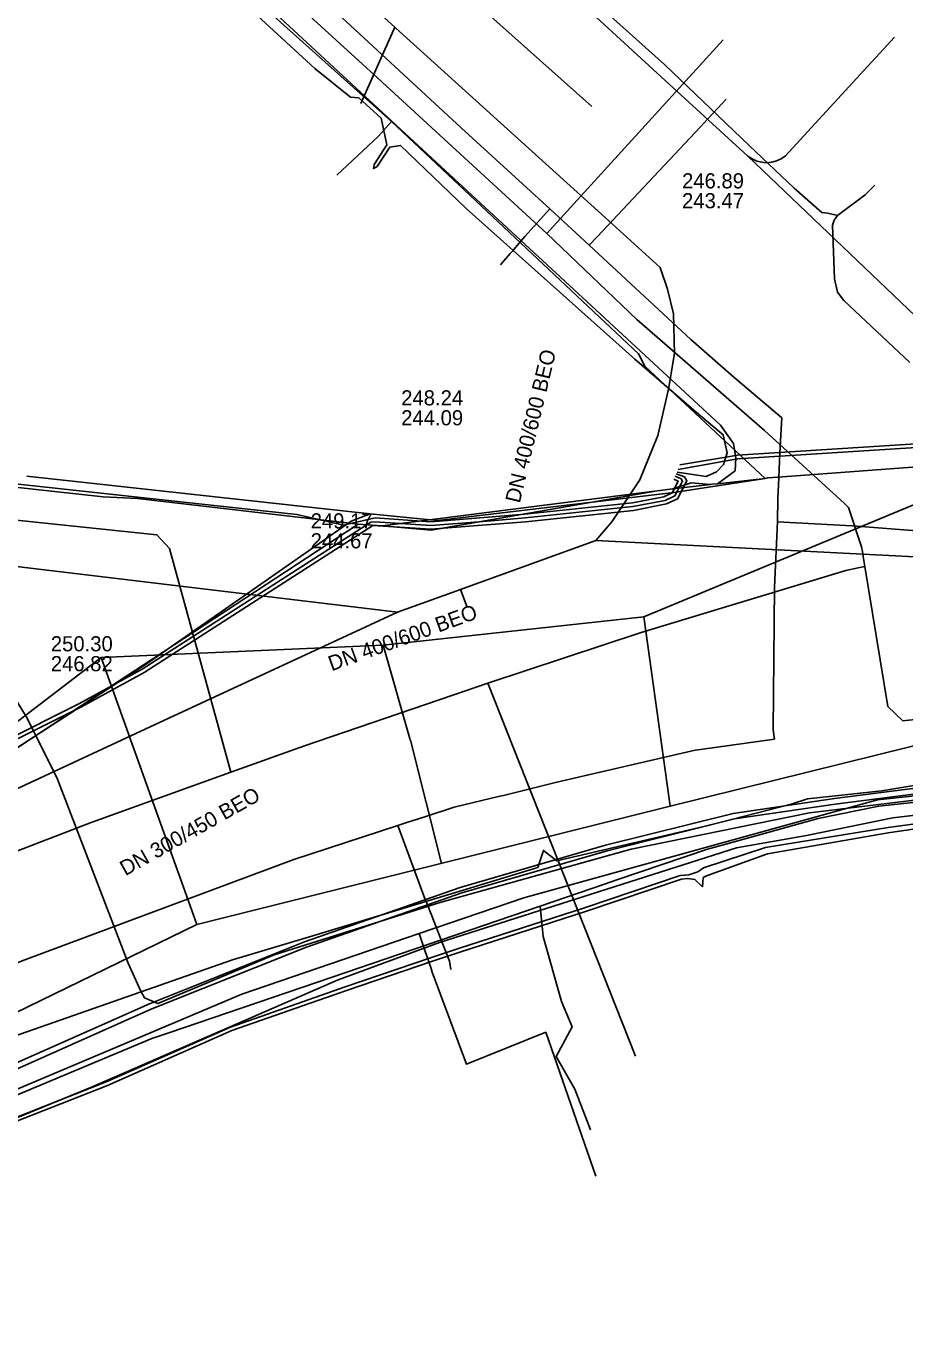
# Model space of a CAD drawing. Extents: x -600309 to -598967, y -1161267 to -1160292.
# Drawn here: x -599355.7 to -599309.3, y -1160475.6 to -1160406.9 of the extents above; entities that cross this region are included whole.
import ezdxf

# ---------------------------------------------------------------- set-up
doc = ezdxf.new("R2010")
doc.units = 0
for name, color, linetype in [('Vrstva 12', 7, 'Continuous'), ('Vrstva 13', 7, 'Continuous'), ('Vrstva 19', 7, 'Continuous'), ('Vrstva 42', 7, 'Continuous'), ('Vrstva 44', 7, 'Continuous'), ('Vrstva 51', 7, 'Continuous'), ('Vrstva 54', 7, 'Continuous'), ('Vrstva 55', 7, 'Continuous'), ('Vrstva 58', 7, 'Continuous'), ('Vrstva 9', 7, 'Continuous')]:
    doc.layers.add(name, color=color, linetype=linetype)

msp = doc.modelspace()

# ---------------------------------------------------------------- linework, layer by layer
at = {"layer": 'Vrstva 12'}
for points in [[(-599322.17, -1160409.54), (-599326.26, -1160405.8), (-599328.53, -1160403.73), (-599343.02, -1160390.5), (-599345.36, -1160392.25), (-599346.66, -1160391.09), (-599349.65, -1160388.41), (-599350.16, -1160387.96), (-599353.15, -1160385.29), (-599354.03, -1160384.5)], [(-599336.42, -1160411.91), (-599347.97, -1160401.55), (-599353.1, -1160396.81)], [(-599309.84, -1160407.44), (-599313.65, -1160411.59)], [(-599317.59, -1160413.73), (-599322.17, -1160409.54)], [(-599313.65, -1160411.59), (-599315.61, -1160413.72), (-599315.83, -1160413.87), (-599316.07, -1160413.98), (-599316.33, -1160414.05), (-599316.6, -1160414.08), (-599316.86, -1160414.05), (-599317.12, -1160413.99), (-599317.36, -1160413.88), (-599317.59, -1160413.73)], [(-599336.42, -1160411.91), (-599337.11, -1160412.67), (-599339.31, -1160414.73)], [(-599321.42, -1160426.33), (-599323.03, -1160424.83), (-599323.36, -1160424.18), (-599336.42, -1160411.91)], [(-599298.4, -1160430.72), (-599298.95, -1160429.22), (-599302.3, -1160427.42), (-599303.35, -1160427.32), (-599317.59, -1160413.73)], [(-599316.68, -1160430.75), (-599321.42, -1160426.33)], [(-599316.68, -1160430.75), (-599316.54, -1160430.72), (-599315.76, -1160430.67), (-599306.77, -1160430), (-599306.49, -1160429.88), (-599306.07, -1160429.7), (-599305.63, -1160430.06), (-599304.1, -1160431.31), (-599303.78, -1160431.27)], [(-599355.69, -1160430.63), (-599337.55, -1160432.62)], [(-599316.68, -1160430.75), (-599319.19, -1160431.03)], [(-599318.18, -1160430.98), (-599316.68, -1160430.75)], [(-599351.65, -1160431.72), (-599358.26, -1160431.01), (-599359.15, -1160439.21)], [(-599322.39, -1160431.4), (-599334.33, -1160433.49), (-599336.91, -1160433.26)], [(-599333.99, -1160432.97), (-599321.5, -1160431.49), (-599318.18, -1160430.98)], [(-599322.39, -1160431.4), (-599321.56, -1160431.3)], [(-599321.56, -1160431.3), (-599320.59, -1160430.99), (-599319.57, -1160431.07)], [(-599319.57, -1160431.07), (-599321.56, -1160431.3)], [(-599319.57, -1160431.07), (-599319.49, -1160431.06), (-599319.19, -1160431.03)], [(-599338.17, -1160433.16), (-599349.83, -1160431.82), (-599351.65, -1160431.72)], [(-599337.55, -1160432.62), (-599338.55, -1160433.01), (-599349.2, -1160440.44), (-599349.82, -1160440.84), (-599357.9, -1160446.07)], [(-599337.55, -1160432.62), (-599334.91, -1160432.88)], [(-599334.91, -1160432.88), (-599333.99, -1160432.97)], [(-599338.17, -1160433.16), (-599336.91, -1160433.26)], [(-599259.05, -1160441.54), (-599259.95, -1160442.1), (-599261.69, -1160442.44), (-599270.72, -1160443.99), (-599271.7, -1160444.02), (-599284.14, -1160445.33), (-599299.04, -1160446.89), (-599308.21, -1160447.67), (-599314.34, -1160448.42), (-599323.76, -1160450.33), (-599333.8, -1160453.13), (-599342.62, -1160455.92)], [(-599349.67, -1160457.79), (-599350.33, -1160456.36), (-599354.1, -1160446.54), (-599355.71, -1160443.32), (-599356.4, -1160442.21)], [(-599276.38, -1160444.05), (-599282.06, -1160444.66), (-599285.54, -1160445.03), (-599310.75, -1160447.72), (-599329.43, -1160452.9), (-599333.35, -1160454.24)], [(-599318.76, -1160450.06), (-599313.88, -1160448.72), (-599310.68, -1160448.06), (-599286.12, -1160445.42), (-599285.68, -1160445.38)], [(-599324.51, -1160451.95), (-599319.73, -1160450.33), (-599318.76, -1160450.06)], [(-599328.57, -1160453.35), (-599325.17, -1160452.18)], [(-599325.17, -1160452.18), (-599324.51, -1160451.95)], [(-599348.18, -1160460.03), (-599338.83, -1160456.84), (-599334.55, -1160455.38), (-599328.57, -1160453.35)], [(-599325.9, -1160465.15), (-599326.74, -1160463.01), (-599327.71, -1160461.29), (-599326.88, -1160459.72), (-599327.43, -1160458.37), (-599328.41, -1160454.95), (-599328.57, -1160453.35)], [(-599333.35, -1160454.24), (-599334.96, -1160454.79)], [(-599334.96, -1160454.79), (-599344.33, -1160457.99), (-599365.79, -1160467.05)], [(-599342.62, -1160455.92), (-599348.76, -1160458.49), (-599349.46, -1160458.19), (-599349.67, -1160457.79)], [(-599353.75, -1160462.29), (-599349.08, -1160460.34), (-599348.18, -1160460.03)], [(-599363.62, -1160466.43), (-599353.75, -1160462.29)]]:
    msp.add_lwpolyline(points, dxfattribs=at)
at = {"layer": 'Vrstva 13'}
for p, q in [((-599328.21, -1160417.81), (-599318.901, -1160407.582)), ((-599311.503, -1160434.879), (-599311.54, -1160434.61)), ((-599311.42, -1160435.41), (-599311.503, -1160434.879)), ((-599311.42, -1160435.41), (-599311.762, -1160435.482)), ((-599331.319, -1160441.57), (-599323.526, -1160461.257)), ((-599344.902, -1160446.272), (-599345.01, -1160445.88))]:
    msp.add_line(p, q, dxfattribs=at)
for points in [[(-599439.301, -1160315.241), (-599438.67, -1160315.61), (-599438.347, -1160315.794), (-599413.4, -1160338.45), (-599402.54, -1160348.53), (-599395.21, -1160355.59), (-599391, -1160359.64), (-599380.82, -1160369.17), (-599376.5, -1160373.18), (-599373.28, -1160376.23), (-599358.36, -1160390.26), (-599337.14, -1160409.62), (-599328.21, -1160417.81), (-599323.456, -1160422.354), (-599316.72, -1160428.23), (-599312.49, -1160432.07)], [(-599319.19, -1160431.03), (-599318.26, -1160430.35), (-599318.22, -1160429.67), (-599318.35, -1160428.9), (-599319.03, -1160427.94), (-599353.32, -1160396.22)], [(-599349.316, -1160433.687), (-599391.785, -1160429.236), (-599396.792, -1160428.663), (-599406.87, -1160427.61), (-599419.36, -1160426.45), (-599424.306, -1160425.875), (-599431.43, -1160425.22), (-599441.594, -1160424.161), (-599466.19, -1160421.46), (-599474.322, -1160420.514), (-599485.66, -1160419.23), (-599488.193, -1160418.945), (-599499.07, -1160417.79), (-599512.272, -1160416.191), (-599519.357, -1160415.227), (-599519.693, -1160415.239)], [(-599322.39, -1160431.4), (-599336.91, -1160433.26)], [(-599311.54, -1160434.61), (-599311.582, -1160434.367), (-599312.27, -1160432.28), (-599312.49, -1160432.07)], [(-599338.17, -1160433.16), (-599349.53, -1160440.61), (-599352.01, -1160442.23), (-599358.04, -1160446.19)], [(-599345.01, -1160445.88), (-599348.153, -1160434.456), (-599348.81, -1160433.724), (-599349.316, -1160433.687)], [(-599311.762, -1160435.482), (-599312.422, -1160435.62), (-599323.22, -1160438.89), (-599331.319, -1160441.57), (-599333.17, -1160442.2), (-599341.01, -1160444.87), (-599344.902, -1160446.272)], [(-599267.18, -1160439.09), (-599267.545, -1160439.141), (-599278.47, -1160440.33), (-599289.78, -1160441.42), (-599299.03, -1160442.42), (-599309.4, -1160443.56), (-599310.19, -1160442.79), (-599311.42, -1160435.41)], [(-599344.902, -1160446.272), (-599352.28, -1160448.93), (-599363.59, -1160453.27), (-599376.64, -1160458.69), (-599385.7, -1160462.59), (-599402.72, -1160470.02), (-599420.244, -1160477.456), (-599444.43, -1160487.62), (-599456.165, -1160492.615), (-599471.631, -1160499.119), (-599478.53, -1160502.01), (-599498.26, -1160510.35), (-599507.507, -1160514.529)], [(-599334.96, -1160454.79), (-599334.65, -1160455.69)], [(-599334.65, -1160455.69), (-599334.32, -1160456.63)], [(-599334.32, -1160456.63), (-599334.26, -1160456.82), (-599332.45, -1160461.69), (-599328.27, -1160460), (-599325.63, -1160467.6)]]:
    msp.add_lwpolyline(points, dxfattribs=at)
at = {"layer": 'Vrstva 19'}
for points in [[(-599316.02, -1160433.04), (-599316, -1160431.79), (-599315.97, -1160431.1), (-599315.9, -1160429.42), (-599315.86, -1160428.77), (-599315.79, -1160427.56), (-599318.34, -1160425.4), (-599320.61, -1160423.41), (-599325.97, -1160418.44), (-599328.06, -1160416.51), (-599332.74, -1160412.24), (-599339.97, -1160405.54)], [(-599325.97, -1160418.44), (-599325.56, -1160417.99), (-599320.1, -1160412.18), (-599319.71, -1160411.76), (-599319.43, -1160411.46), (-599318.74, -1160410.73)], [(-599328.06, -1160416.51), (-599329.37, -1160417.97), (-599329.78, -1160418.45), (-599330.03, -1160418.75), (-599330.15, -1160418.88), (-599330.57, -1160419.36), (-599330.66, -1160419.47)], [(-599320.1, -1160445.07), (-599316.19, -1160444.52), (-599316.26, -1160444.03), (-599316.19, -1160436.5), (-599316.02, -1160433.04), (-599312.08, -1160433.26), (-599301.15, -1160434.1), (-599296.95, -1160434.6), (-599286.96, -1160433.49), (-599279.36, -1160432.8), (-599278.22, -1160432.69), (-599276.26, -1160432.52), (-599263.68, -1160431.3), (-599261.16, -1160431.02), (-599254.51, -1160430.31), (-599245.92, -1160429.36)], [(-599320.1, -1160445.07), (-599320.38, -1160445.11), (-599327.68, -1160446.79), (-599329.65, -1160447.28), (-599330.5, -1160447.49), (-599330.69, -1160447.54), (-599333.1, -1160448.11), (-599334.66, -1160448.62), (-599335.6, -1160448.93), (-599335.93, -1160449.03), (-599336.08, -1160449.08), (-599341.57, -1160450.88), (-599355.93, -1160456.23), (-599365.14, -1160460.08), (-599374.48, -1160464.04), (-599385.58, -1160468.66), (-599392.05, -1160471.4), (-599393.48, -1160472), (-599394.77, -1160472.54), (-599394.95, -1160472.61), (-599397.67, -1160473.76), (-599403.51, -1160476.23), (-599405.27, -1160476.98), (-599411.57, -1160479.68)], [(-599336.08, -1160449.08), (-599334.89, -1160452.32), (-599334.63, -1160452.99), (-599334.55, -1160453.19), (-599334.29, -1160453.86), (-599334.08, -1160454.4), (-599333.59, -1160455.66), (-599333.36, -1160456.25), (-599333.28, -1160456.68)]]:
    msp.add_lwpolyline(points, dxfattribs=at)
at = {"layer": 'Vrstva 42'}
for points in [[(-599348.96, -1160401.29), (-599340.46, -1160409.11), (-599338.59, -1160410.62), (-599338.15, -1160410.66), (-599336.97, -1160411.72), (-599336.67, -1160413.131), (-599337.336, -1160414.168), (-599337.36, -1160414.39), (-599337.168, -1160414.276), (-599336.509, -1160413.251), (-599335.94, -1160413.17), (-599332.47, -1160416.49), (-599323.56, -1160424.46), (-599320.19, -1160427.36), (-599318.89, -1160428.45), (-599318.69, -1160429.4), (-599318.758, -1160429.622), (-599318.826, -1160429.845), (-599318.88, -1160430.02), (-599319.25, -1160430.4), (-599319.79, -1160430.65), (-599321.33, -1160430.42)], [(-599321.28, -1160430.285), (-599318.826, -1160429.845), (-599318.12, -1160429.718), (-599307.313, -1160429.03), (-599302.402, -1160428.483), (-599299.267, -1160429.568), (-599283.442, -1160428.053), (-599278.575, -1160427.474), (-599274.027, -1160426.933), (-599272.547, -1160426.757), (-599271.717, -1160426.658), (-599271.626, -1160425.917)], [(-599321.187, -1160430.026), (-599318.758, -1160429.622), (-599318.132, -1160429.518), (-599307.331, -1160428.83), (-599302.38, -1160428.279), (-599299.243, -1160429.364), (-599283.464, -1160427.855), (-599274.164, -1160426.768), (-599273.17, -1160426.651), (-599272.39, -1160426.56), (-599272.064, -1160426.522), (-599272.029, -1160425.958)], [(-599321.162, -1160451.725), (-599320.712, -1160451.684), (-599320.24, -1160451.53), (-599319.934, -1160451.317), (-599316.66, -1160450.25), (-599310.17, -1160449.19), (-599302.396, -1160448.126), (-599293.64, -1160447.13), (-599285.12, -1160446.24), (-599277.89, -1160445.56), (-599277.68, -1160445.35), (-599277.68, -1160445.193), (-599277.83, -1160441.704), (-599278.839, -1160431.576), (-599279.08, -1160429.08), (-599279.06, -1160428.06), (-599278.76, -1160427.65), (-599278.575, -1160427.474), (-599278.372, -1160427.281), (-599274.184, -1160426.774), (-599274.164, -1160426.768), (-599272.863, -1160426.34), (-599272.79, -1160426.23), (-599272.78, -1160426.093)], [(-599393.81, -1160459.78), (-599393.57, -1160460.43), (-599386.26, -1160457.28), (-599381.45, -1160455.39), (-599374.32, -1160452.33), (-599374.178, -1160452.266), (-599373.264, -1160451.851), (-599368.85, -1160449.85), (-599361.19, -1160446.72), (-599358.6, -1160445.43), (-599357.915, -1160445.389), (-599356.875, -1160444.859), (-599352.834, -1160442.829), (-599349.479, -1160440.996), (-599337.405, -1160433.233), (-599334.339, -1160433.441), (-599331.848, -1160433.24), (-599329.341, -1160433.039), (-599323.63, -1160432.438), (-599321.897, -1160432.102), (-599321.304, -1160431.822), (-599320.81, -1160430.882), (-599320.943, -1160430.668), (-599321.37, -1160430.505)], [(-599321.497, -1160430.8), (-599321.271, -1160430.899), (-599321.596, -1160431.518), (-599322.023, -1160431.718), (-599323.69, -1160432.042), (-599329.378, -1160432.641), (-599334.341, -1160433.039), (-599337.276, -1160432.84), (-599338.95, -1160433.22), (-599341.42, -1160432.65), (-599351.44, -1160431.56), (-599360.34, -1160430.6)], [(-599356.965, -1160444.681), (-599352.926, -1160442.651), (-599349.581, -1160440.824), (-599337.512, -1160433.064), (-599337.29, -1160433.04), (-599334.34, -1160433.24), (-599332.475, -1160433.09), (-599331.159, -1160432.985), (-599329.36, -1160432.84), (-599323.66, -1160432.24), (-599321.96, -1160431.91), (-599321.45, -1160431.67), (-599321.04, -1160430.89), (-599321.113, -1160430.771), (-599321.43, -1160430.642)], [(-599319.98, -1160452.32), (-599319.95, -1160451.83), (-599319.784, -1160451.734), (-599316.55, -1160450.58), (-599310.18, -1160449.47), (-599302.371, -1160448.324), (-599293.59, -1160447.41), (-599285.06, -1160446.55), (-599277.88, -1160445.78), (-599277.162, -1160445.778), (-599276.94, -1160445.84), (-599276.61, -1160445.8), (-599271.269, -1160445.237), (-599262.096, -1160444.392), (-599259.93, -1160443.997), (-599258.209, -1160443.723), (-599257.846, -1160444.457)], [(-599410.631, -1160484.743), (-599406.018, -1160482.911), (-599391.619, -1160476.672), (-599357.67, -1160462.252), (-599349.198, -1160458.492), (-599341.013, -1160455.229), (-599332.796, -1160452.357), (-599325.109, -1160450.125), (-599318.359, -1160448.443), (-599313.02, -1160447.661), (-599307.648, -1160446.971)], [(-599410.631, -1160484.743), (-599406.018, -1160482.911), (-599391.619, -1160476.672), (-599357.67, -1160462.252), (-599349.198, -1160458.492), (-599341.013, -1160455.229), (-599332.796, -1160452.357), (-599325.109, -1160450.125), (-599318.359, -1160448.443), (-599313.02, -1160447.661), (-599307.648, -1160446.971)], [(-599410.509, -1160485.017), (-599405.902, -1160483.189), (-599391.501, -1160476.948), (-599357.55, -1160462.528), (-599349.082, -1160458.768), (-599340.907, -1160455.511), (-599332.704, -1160452.643), (-599325.031, -1160450.415), (-599318.301, -1160448.737), (-599312.98, -1160447.959), (-599307.612, -1160447.269)], [(-599410.509, -1160485.017), (-599405.902, -1160483.189), (-599391.501, -1160476.948), (-599357.55, -1160462.528), (-599349.082, -1160458.768), (-599340.907, -1160455.511), (-599332.704, -1160452.643), (-599325.031, -1160450.415), (-599318.301, -1160448.737), (-599312.98, -1160447.959), (-599307.612, -1160447.269)], [(-599401.094, -1160484.431), (-599401.184, -1160483.991), (-599400.947, -1160483.403), (-599398.808, -1160482.528), (-599392.498, -1160479.928), (-599385.789, -1160477.118), (-599378.22, -1160473.918), (-599376.54, -1160473.168), (-599370.609, -1160470.578), (-599364.709, -1160468.148), (-599357.338, -1160464.918), (-599351.498, -1160462.628), (-599344.917, -1160459.727), (-599338.863, -1160457.605), (-599334.312, -1160456.055), (-599332.871, -1160455.575), (-599326.171, -1160453.415), (-599321.162, -1160451.725)], [(-599400.906, -1160484.349), (-599400.976, -1160484.009), (-599400.793, -1160483.557), (-599398.732, -1160482.712), (-599392.422, -1160480.112), (-599385.711, -1160477.302), (-599378.14, -1160474.102), (-599376.46, -1160473.351), (-599370.531, -1160470.762), (-599364.631, -1160468.332), (-599357.262, -1160465.102), (-599351.422, -1160462.812), (-599344.843, -1160459.913), (-599338.797, -1160457.794), (-599334.248, -1160456.245), (-599332.809, -1160455.765), (-599326.109, -1160453.605), (-599321.098, -1160451.915), (-599320.761, -1160451.875), (-599320.39, -1160451.93), (-599319.98, -1160452.32)]]:
    msp.add_lwpolyline(points, dxfattribs=at)
at = {"layer": 'Vrstva 44'}
msp.add_lwpolyline([(-599411.937, -1160488.209), (-599405.837, -1160485.589), (-599395.567, -1160481.139), (-599383.827, -1160475.949), (-599376.027, -1160472.699), (-599371.147, -1160470.629), (-599352.267, -1160462.909), (-599339.237, -1160457.239), (-599333.877, -1160455.259), (-599318.187, -1160450.259), (-599314.487, -1160449.609), (-599309.927, -1160448.669), (-599298.187, -1160447.279)], dxfattribs=at)
at = {"layer": 'Vrstva 51'}
for points in [[(-599355.71, -1160443.32), (-599358, -1160439.63), (-599358.86, -1160438.96), (-599369.04, -1160437.83), (-599391.12, -1160435.4), (-599391.72, -1160435.17), (-599392.82, -1160435.09), (-599393.5, -1160435.18), (-599418.63, -1160432.43)], [(-599349.67, -1160457.79), (-599349.46, -1160458.19), (-599348.76, -1160458.49), (-599342.62, -1160455.92), (-599333.8, -1160453.13), (-599323.76, -1160450.33), (-599314.34, -1160448.42), (-599308.21, -1160447.67), (-599299.04, -1160446.89), (-599284.14, -1160445.33), (-599271.7, -1160444.02), (-599270.72, -1160443.99), (-599261.69, -1160442.44), (-599259.95, -1160442.1), (-599259.054, -1160441.543)], [(-599355.71, -1160443.32), (-599354.1, -1160446.54), (-599350.33, -1160456.36), (-599349.67, -1160457.79)]]:
    msp.add_lwpolyline(points, dxfattribs=at)
at = {"layer": 'Vrstva 54'}
for points in [[(-599323.08, -1160438.06), (-599302, -1160429.32)], [(-599336.86, -1160439.55), (-599323.08, -1160438.06)], [(-599322.57, -1160441.72), (-599323.08, -1160438.06)], [(-599351.76, -1160440.21), (-599336.86, -1160439.55)], [(-599336.86, -1160439.55), (-599335.43, -1160444.56)], [(-599371.57, -1160455.35), (-599351.76, -1160440.21)], [(-599351.76, -1160440.21), (-599348.76, -1160448.58)], [(-599322.22, -1160444.26), (-599322.57, -1160441.72)], [(-599301.64, -1160443.09), (-599321.69, -1160448.07)], [(-599335.414, -1160444.572), (-599333.773, -1160451.085)], [(-599321.69, -1160448.07), (-599322.22, -1160444.26)], [(-599346.7, -1160454.31), (-599321.69, -1160448.07)], [(-599348.76, -1160448.58), (-599347.5, -1160452.1)], [(-599347.5, -1160452.1), (-599346.7, -1160454.31)], [(-599367.36, -1160464.37), (-599346.7, -1160454.31)]]:
    msp.add_lwpolyline(points, dxfattribs=at)
at = {"layer": 'Vrstva 55'}
for points in [[(-599426.73, -1160314.63), (-599427.57, -1160315.27), (-599428.75, -1160316.34), (-599427.9, -1160316.74), (-599410.91, -1160332.54), (-599391.91, -1160350.06), (-599380.94, -1160360.19), (-599366.75, -1160373.19), (-599337.65, -1160400.57), (-599325.833, -1160411.102)], [(-599417.93, -1160485.821), (-599393.009, -1160475.112), (-599384.927, -1160471.913), (-599372.72, -1160467.6), (-599359.871, -1160461.44), (-599344.82, -1160456.18), (-599340.74, -1160454.96), (-599328.68, -1160451.3), (-599328.39, -1160450.4), (-599327.68, -1160450.94), (-599319.68, -1160449.08), (-599315.31, -1160447.95), (-599314.44, -1160447.68), (-599310.52, -1160447.26), (-599303.362, -1160446.05), (-599289.62, -1160445), (-599273.78, -1160443.22), (-599272.62, -1160442.32)]]:
    msp.add_lwpolyline(points, dxfattribs=at)
at = {"layer": 'Vrstva 58'}
for points in [[(-599324.84, -1160406.34), (-599321.99, -1160408.89), (-599317.52, -1160413.17), (-599315.14, -1160415.43), (-599313.69, -1160416.71), (-599313.37, -1160416.75), (-599312.85, -1160416.87)], [(-599309.04, -1160424.63), (-599312.52, -1160421.36), (-599312.85, -1160420.91), (-599313.02, -1160420.22), (-599313.12, -1160417.38), (-599313.03, -1160417.11), (-599312.85, -1160416.87), (-599311.4, -1160415.77), (-599310.89, -1160415.27)]]:
    msp.add_lwpolyline(points, dxfattribs=at)
at = {"layer": 'Vrstva 9'}
for p, q in [((-599338.034, -1160410.959), (-599336.24, -1160406.925)), ((-599321.839, -1160420.766), (-599322.231, -1160419.606)), ((-599325.63, -1160434.03), (-599283.01, -1160436.22)), ((-599332.424, -1160437.551), (-599332.764, -1160436.61)), ((-599348.402, -1160443.523), (-599336.107, -1160437.819)), ((-599380.86, -1160458.55), (-599348.402, -1160443.523))]:
    msp.add_line(p, q, dxfattribs=at)
for points in [[(-599322.231, -1160419.606), (-599325.136, -1160416.977), (-599336.182, -1160406.977), (-599336.24, -1160406.925), (-599352.6, -1160392.116), (-599352.908, -1160391.837), (-599354.012, -1160390.838), (-599354.324, -1160390.556), (-599355.354, -1160389.623)], [(-599325.63, -1160434.03), (-599324.777, -1160433.049), (-599323.291, -1160430.826), (-599322.353, -1160428.478), (-599321.781, -1160426.037), (-599321.466, -1160424.147), (-599321.527, -1160422.061), (-599321.839, -1160420.766)], [(-599380.07, -1160432.54), (-599375.781, -1160433.055), (-599336.107, -1160437.819)], [(-599336.107, -1160437.819), (-599332.764, -1160436.61), (-599325.63, -1160434.03)]]:
    msp.add_lwpolyline(points, dxfattribs=at)

# ---------------------------------------------------------------- texts
at = {"layer": 'Vrstva 12'}
for s, p in [('246.89', (-599321.067, -1160415.436)), ('243.47', (-599321.067, -1160416.486)), ('248.24', (-599335.905, -1160426.898)), ('244.09', (-599335.905, -1160427.948)), ('249.17', (-599340.687, -1160433.395)), ('244.67', (-599340.687, -1160434.445)), ('250.30', (-599354.414, -1160439.884)), ('246.82', (-599354.414, -1160440.934))]:
    msp.add_text(s, height=0.8, dxfattribs=at).set_placement(p)
for s, rotation, p in [('DN 400/600 BEO', 76.53468, (-599329.642, -1160432.095)), ('DN 400/600 BEO', 19.88164, (-599339.582, -1160440.941)), ('DN 300/450 BEO', 29.39676, (-599350.478, -1160451.764))]:
    msp.add_text(s, height=0.8, rotation=rotation, dxfattribs=at).set_placement(p)

doc.saveas('drawing.dxf')
